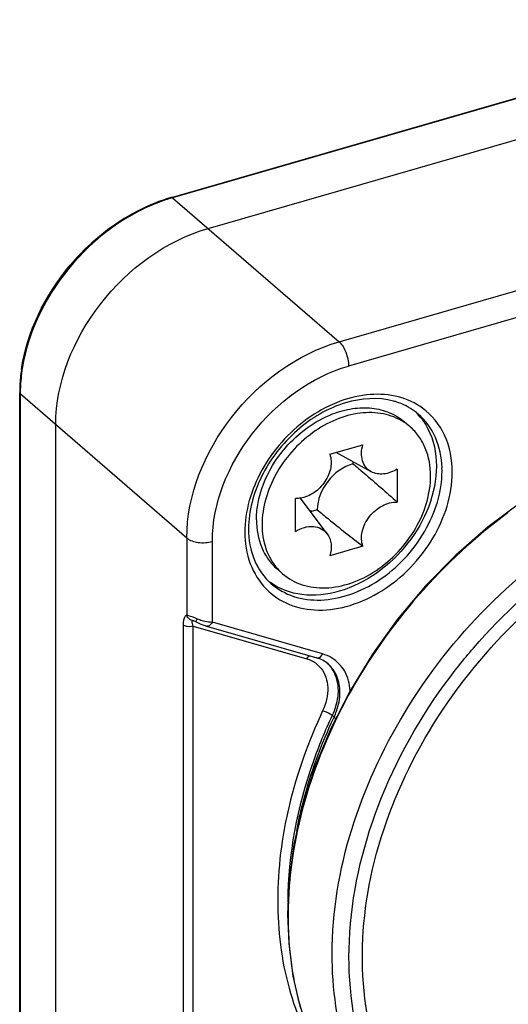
# Model space of a CAD drawing. Header units: millimetres. Extents: x 0 to 420, y 0 to 297.
# Tile 320 of 502: x 367.87 to 369.18, y 136.16 to 138.8. Entities that reach past the tile are written whole.
import ezdxf

# ---------------------------------------------------------------- set-up
doc = ezdxf.new("R2010")
doc.units = ezdxf.units.MM
doc.header["$LTSCALE"] = 23.1
doc.layers.get('0').update_dxf_attribs({"linetype": 'CONTINUOUS'})

msp = doc.modelspace()

# ---------------------------------------------------------------- linework, layer by layer
at = {"color": 7, "linetype": 'CONTINUOUS'}
for p, q in [((368.2793, 138.3217), (369.9247, 138.7967)), ((369.9275, 138.7958), (368.282, 138.3208)), ((368.377, 138.2385), (370.0225, 138.7135)), ((368.2792, 138.3217), (368.2455, 138.3106)), ((368.282, 138.3208), (368.727, 137.9354)), ((368.1987, 138.2904), (368.1529, 138.2651)), ((368.2455, 138.3106), (368.1987, 138.2904)), ((368.1529, 138.2651), (368.1086, 138.2349)), ((368.1086, 138.2349), (368.0666, 138.2003)), ((368.0666, 138.2003), (368.0275, 138.1616)), ((368.727, 137.9354), (369.6355, 138.1977)), ((368.0275, 138.1616), (367.9919, 138.1196)), ((367.9919, 138.1196), (367.9603, 138.0747)), ((369.5202, 138.0922), (368.752, 137.8705)), ((367.9603, 138.0747), (367.9331, 138.0276)), ((367.9331, 138.0276), (367.9107, 137.9791)), ((367.9107, 137.9791), (367.8934, 137.9298)), ((367.8934, 137.9298), (367.8815, 137.8804)), ((367.8815, 137.8804), (367.875, 137.8317)), ((367.875, 137.8317), (367.8737, 137.7988)), ((367.8737, 135.7203), (367.8737, 137.7988)), ((368.32, 137.4109), (367.875, 137.7963)), ((367.875, 137.7963), (367.875, 135.7178)), ((367.97, 135.6355), (367.97, 137.714)), ((368.9014, 137.7213), (368.9164, 137.7084)), ((368.7019, 137.6347), (368.7904, 137.6603)), ((368.8124, 137.5882), (368.7188, 137.6396)), ((368.7638, 137.6149), (368.7638, 137.6093)), ((368.8819, 137.5952), (368.8819, 137.5067)), ((369.0018, 137.5904), (369.0016, 137.5987)), ((368.6105, 137.4284), (368.6105, 137.5169)), ((368.6949, 137.4224), (368.6233, 137.5176)), ((369.2161, 137.5083), (369.1253, 137.4405)), ((368.6685, 137.4865), (368.6506, 137.4813)), ((369.1253, 137.4405), (369.0389, 137.365)), ((368.32, 137.4109), (368.32, 137.2048)), ((368.3883, 137.186), (368.3883, 137.4017)), ((368.7904, 137.3889), (368.7019, 137.3633)), ((369.0389, 137.365), (368.958, 137.2827)), ((368.561, 137.3283), (368.576, 137.3153)), ((368.958, 137.2827), (368.8832, 137.1942)), ((368.3374, 137.1901), (368.3375, 137.1901)), ((368.3375, 137.1901), (368.3383, 137.1898)), ((368.3383, 137.1898), (368.3397, 137.1892)), ((368.3397, 137.1892), (368.3415, 137.1884)), ((368.3415, 137.1884), (368.3435, 137.1874)), ((368.3435, 137.1874), (368.3448, 137.1868)), ((368.3448, 137.1868), (368.3487, 137.1848)), ((368.3487, 137.1848), (368.3571, 137.181)), ((368.6827, 137.101), (368.3883, 137.186)), ((368.8832, 137.1942), (368.8157, 137.1005)), ((368.31, 137.1788), (368.31, 135.5819)), ((368.3373, 137.1751), (368.6404, 137.0876)), ((368.3373, 135.5782), (368.3373, 137.1751)), ((368.3571, 137.181), (368.3657, 137.1777)), ((368.3657, 137.1777), (368.3728, 137.1754)), ((368.3729, 137.1754), (368.3728, 137.1754)), ((368.3728, 137.1754), (368.6671, 137.0904)), ((368.8157, 137.1005), (368.756, 137.0027)), ((368.756, 137.0027), (368.7046, 136.9018)), ((368.7132, 136.9317), (368.7082, 136.936)), ((368.7046, 136.9018), (368.6623, 136.799)), ((368.6623, 136.799), (368.6294, 136.6952)), ((368.6294, 136.6952), (368.6062, 136.5917)), ((368.6062, 136.5917), (368.5928, 136.4896)), ((368.5928, 136.4896), (368.5891, 136.4043)), ((368.5891, 136.4043), (368.5921, 136.3273)), ((368.5904, 136.4042), (368.5904, 136.4018)), ((368.5905, 136.4042), (368.5904, 136.4018)), ((368.5921, 136.3273), (368.6034, 136.2398)), ((368.6034, 136.2398), (368.623, 136.1558))]:
    msp.add_line(p, q, dxfattribs=at)
for centre, radius, start, end in [((368.4089, 137.8731), 0.467, 106.7216, 108.2344), ((368.4116, 137.8725), 0.4667, 106.3973, 108.5163), ((368.411, 137.8745), 0.4646, 106.3987, 108.5272), ((368.4063, 137.8817), 0.4581, 106.1027, 106.7188), ((368.4086, 137.8823), 0.4564, 106.1022, 106.3906), ((368.408, 137.8843), 0.4543, 106.1022, 106.3918), ((368.3183, 137.797), 0.4447, 171.7103, 177.2609), ((368.3141, 137.7949), 0.4391, 173.4678, 176.9528), ((368.3129, 137.7948), 0.4379, 173.4731, 176.9386), ((368.2887, 137.7987), 0.415, 177.292, 179.9891), ((368.2914, 137.7961), 0.4164, 176.9591, 179.6496), ((368.2895, 137.7961), 0.4145, 176.9455, 179.648), ((368.2799, 137.7963), 0.4049, 179.6605, 179.9998), ((368.2781, 137.7963), 0.4031, 179.659, 179.9998), ((368.8243, 137.6006), 0.1828, 73.215, 74.8335), ((368.8111, 137.6258), 0.1714, 37.4944, 44.8194), ((368.8196, 137.5964), 0.1479, 56.8211, 57.7117), ((368.8201, 137.5972), 0.1471, 49.1241, 56.8228), ((368.6207, 137.5979), 0.1188, 284.02, 286.1058), ((368.7542, 137.4267), 0.2793, 178.122, 179.9945), ((368.6722, 137.4263), 0.1469, 221.4041, 229.1018), ((368.6418, 137.43), 0.1698, 233.3526, 234.5751), ((367.9518, 136.1773), 1.092, 68.7458, 69.072), ((368.4558, 137.1459), 0.1187, 155.5572, 157.0009), ((368.4018, 137.3397), 0.1544, 249.4787, 252.1178), ((368.4036, 137.3449), 0.1599, 252.0997, 254.6856), ((368.6185, 137.0118), 0.0789, 62.5404, 73.9411), ((368.6205, 137.0157), 0.0745, 50.9776, 62.5048), ((368.621, 137.0166), 0.0736, 39.1148, 50.867), ((368.6368, 137.0146), 0.0847, 44.5823, 46.9026)]:
    msp.add_arc(centre, radius, start, end, dxfattribs=at)
for points, knots in [([(367.8783, 137.8612), (367.893, 137.9628), (367.9889, 138.1576), (368.1648, 138.2844), (368.2628, 138.3167)], [0, 0, 0, 0, 0.498811, 1, 1, 1, 1]), ([(368.2792, 138.3217), (368.2797, 138.3219), (368.2808, 138.3218), (368.2816, 138.3212), (368.282, 138.3208)], [0, 0, 0, 0, 0.439474, 1, 1, 1, 1]), ([(368.2634, 138.315), (368.1632, 138.2814), (367.9845, 138.15), (367.8897, 137.9487), (367.8778, 137.8448)], [0, 0, 0, 0, 0.502673, 1, 1, 1, 1]), ([(368.2634, 138.315), (368.1631, 138.2814), (367.9844, 138.15), (367.8897, 137.9485), (367.8778, 137.8446)], [0, 0, 0, 0, 0.502704, 1, 1, 1, 1]), ([(367.97, 137.714), (367.97, 137.8285), (368.0647, 138.0597), (368.2644, 138.206), (368.377, 138.2385)], [0, 0, 0, 0, 0.494087, 1, 1, 1, 1]), ([(368.32, 137.4109), (368.32, 137.5254), (368.4147, 137.7565), (368.6144, 137.9029), (368.727, 137.9354)], [0, 0, 0, 0, 0.494087, 1, 1, 1, 1]), ([(368.727, 137.9354), (368.7354, 137.9282), (368.7468, 137.9063), (368.752, 137.883), (368.752, 137.8705)], [0, 0, 0, 0, 0.467707, 1, 1, 1, 1]), ([(368.3883, 137.4017), (368.3883, 137.5041), (368.473, 137.7106), (368.6514, 137.8414), (368.752, 137.8705)], [0, 0, 0, 0, 0.494087, 1, 1, 1, 1]), ([(367.875, 137.7963), (367.8746, 137.7966), (367.874, 137.7973), (367.8737, 137.7983), (367.8737, 137.7988)], [0, 0, 0, 0, 0.537104, 1, 1, 1, 1]), ([(367.875, 137.7963), (367.8746, 137.7966), (367.874, 137.7974), (367.8737, 137.7983), (367.8737, 137.7988)], [0, 0, 0, 0, 0.538477, 1, 1, 1, 1]), ([(368.9497, 137.758), (368.9306, 137.7719), (368.885, 137.7929), (368.8076, 137.7983), (368.7266, 137.7793), (368.6212, 137.7236), (368.5166, 137.6117), (368.4769, 137.4936), (368.4751, 137.4359)], [0, 0, 0, 0, 0.105089, 0.217335, 0.339381, 0.470435, 0.743051, 1, 1, 1, 1]), ([(368.8722, 137.777), (368.831, 137.7881), (368.7333, 137.7806), (368.6291, 137.7177), (368.5589, 137.6428), (368.5055, 137.5578), (368.4849, 137.4833), (368.4849, 137.4354)], [0, 0, 0, 0, 0.221434, 0.4797, 0.61606, 0.751109, 1, 1, 1, 1]), ([(368.9384, 137.7422), (368.9253, 137.7535), (368.9049, 137.766), (368.8829, 137.7738), (368.8771, 137.7756)], [0, 0, 0, 0, 0.743522, 1, 1, 1, 1]), ([(368.5125, 137.5156), (368.5241, 137.5657), (368.5749, 137.6601), (368.6611, 137.7239), (368.709, 137.7425)], [0, 0, 0, 0, 0.499991, 1, 1, 1, 1]), ([(368.8987, 137.7215), (368.8824, 137.7318), (368.8442, 137.7464), (368.781, 137.7475), (368.7157, 137.7293), (368.6534, 137.6936), (368.5986, 137.6433), (368.5429, 137.5648), (368.521, 137.493), (368.521, 137.4468)], [0, 0, 0, 0, 0.105456, 0.218655, 0.341627, 0.473134, 0.609596, 0.746247, 1, 1, 1, 1]), ([(368.709, 137.7425), (368.7263, 137.7492), (368.7611, 137.7588), (368.8137, 137.7605), (368.862, 137.7485), (368.8896, 137.7315), (368.9014, 137.7213)], [0, 0, 0, 0, 0.273881, 0.529686, 0.769567, 1, 1, 1, 1]), ([(369.0017, 137.5988), (369.0008, 137.6264), (368.9902, 137.6803), (368.9579, 137.7253), (368.9384, 137.7422)], [0, 0, 0, 0, 0.51859, 1, 1, 1, 1]), ([(369.0292, 137.5867), (369.0292, 137.6204), (369.0173, 137.6865), (368.9748, 137.7397), (368.9497, 137.758)], [0, 0, 0, 0, 0.520289, 1, 1, 1, 1]), ([(368.947, 137.7301), (368.9535, 137.7216), (368.9775, 137.6836), (368.9868, 137.6374), (368.9868, 137.6034)], [0, 0, 0, 0, 0.239274, 1, 1, 1, 1]), ([(368.9713, 137.5768), (368.9713, 137.6021), (368.9648, 137.6401), (368.9411, 137.6831), (368.9252, 137.7008), (368.9164, 137.7084)], [0, 0, 0, 0, 0.518318, 0.761979, 1, 1, 1, 1]), ([(368.8125, 137.5882), (368.807, 137.5912), (368.797, 137.5996), (368.788, 137.6175), (368.7856, 137.6386), (368.7882, 137.6531), (368.7904, 137.6603)], [0, 0, 0, 0, 0.229498, 0.466171, 0.721774, 1, 1, 1, 1]), ([(368.7019, 137.6347), (368.7061, 137.6236), (368.7071, 137.5968), (368.6908, 137.5599), (368.6619, 137.5304), (368.6361, 137.5194), (368.6233, 137.5175)], [0, 0, 0, 0, 0.227, 0.484775, 0.751884, 1, 1, 1, 1]), ([(368.7638, 137.6093), (368.7374, 137.6017), (368.6907, 137.5674), (368.6685, 137.5133), (368.6685, 137.4865)], [0, 0, 0, 0, 0.505913, 1, 1, 1, 1]), ([(368.7638, 137.6093), (368.7737, 137.601), (368.8135, 137.5674), (368.8529, 137.5332), (368.8819, 137.5067)], [0, 0, 0, 0, 0.24752, 1, 1, 1, 1]), ([(368.532, 137.2748), (368.5494, 137.257), (368.5935, 137.2279), (368.6738, 137.2136), (368.76, 137.2276), (368.8741, 137.2816), (368.9876, 137.3987), (369.0292, 137.5254), (369.0292, 137.5867)], [0, 0, 0, 0, 0.104781, 0.215355, 0.336045, 0.466895, 0.741638, 1, 1, 1, 1]), ([(368.5456, 137.2886), (368.5629, 137.2736), (368.6055, 137.25), (368.6802, 137.2411), (368.7592, 137.2571), (368.8626, 137.3096), (368.9648, 137.4184), (369.0018, 137.5344), (369.0018, 137.5904)], [0, 0, 0, 0, 0.104878, 0.216379, 0.337976, 0.4692, 0.743068, 1, 1, 1, 1]), ([(368.9868, 137.6034), (368.9868, 137.5303), (368.9264, 137.3828), (368.7989, 137.2893), (368.727, 137.2686)], [0, 0, 0, 0, 0.494087, 1, 1, 1, 1]), ([(368.8819, 137.5952), (368.871, 137.5884), (368.8478, 137.5791), (368.8223, 137.5828), (368.8125, 137.5882)], [0, 0, 0, 0, 0.535507, 1, 1, 1, 1]), ([(368.576, 137.3153), (368.591, 137.3023), (368.6279, 137.2818), (368.6926, 137.2741), (368.761, 137.288), (368.8275, 137.3217), (368.8866, 137.3721), (368.9471, 137.4529), (368.9713, 137.5282), (368.9713, 137.5768)], [0, 0, 0, 0, 0.10469, 0.21599, 0.337371, 0.46836, 0.60546, 0.743529, 1, 1, 1, 1]), ([(368.506, 137.4598), (368.506, 137.4644), (368.5066, 137.4831), (368.5094, 137.5018), (368.5125, 137.5156)], [0, 0, 0, 0, 0.243861, 1, 1, 1, 1]), ([(368.6233, 137.5175), (368.6222, 137.5174), (368.6179, 137.5169), (368.6136, 137.5167), (368.6105, 137.5169)], [0, 0, 0, 0, 0.255353, 1, 1, 1, 1]), ([(368.7904, 137.3889), (368.7859, 137.4011), (368.7856, 137.4307), (368.8022, 137.4633), (368.8231, 137.4851), (368.8468, 137.5014), (368.8683, 137.5074), (368.8819, 137.5067)], [0, 0, 0, 0, 0.229925, 0.492177, 0.62798, 0.760469, 1, 1, 1, 1]), ([(369.1787, 137.4788), (369.0045, 137.3502), (368.7188, 137.0259), (368.5911, 136.6065), (368.5904, 136.4042)], [0, 0, 0, 0, 0.517052, 1, 1, 1, 1]), ([(368.6685, 137.4865), (368.6784, 137.4782), (368.7185, 137.445), (368.7592, 137.4125), (368.7904, 137.3889)], [0, 0, 0, 0, 0.247792, 1, 1, 1, 1]), ([(368.506, 137.4598), (368.506, 137.4345), (368.5125, 137.3965), (368.5362, 137.3535), (368.5522, 137.3359), (368.561, 137.3283)], [0, 0, 0, 0, 0.518319, 0.761979, 1, 1, 1, 1]), ([(368.521, 137.4468), (368.521, 137.4249), (368.5272, 137.3823), (368.5485, 137.3444), (368.562, 137.3291)], [0, 0, 0, 0, 0.518833, 1, 1, 1, 1]), ([(368.7082, 136.2994), (368.7084, 136.5234), (368.8627, 136.9856), (369.2011, 137.3259), (369.4048, 137.4489)], [0, 0, 0, 0, 0.48493, 1, 1, 1, 1]), ([(368.4749, 137.4267), (368.4749, 137.3981), (368.4835, 137.3422), (368.5134, 137.2937), (368.532, 137.2748)], [0, 0, 0, 0, 0.519449, 1, 1, 1, 1]), ([(368.4849, 137.4354), (368.4849, 137.4069), (368.4939, 137.3518), (368.5262, 137.3055), (368.5456, 137.2886)], [0, 0, 0, 0, 0.524994, 1, 1, 1, 1]), ([(368.6105, 137.4284), (368.6178, 137.433), (368.6332, 137.4401), (368.6574, 137.4432), (368.6795, 137.4375), (368.6908, 137.4279), (368.6949, 137.4224)], [0, 0, 0, 0, 0.281703, 0.539416, 0.774577, 1, 1, 1, 1]), ([(368.6949, 137.4224), (368.7007, 137.4147), (368.7079, 137.3945), (368.7051, 137.3737), (368.7019, 137.3633)], [0, 0, 0, 0, 0.469288, 1, 1, 1, 1]), ([(368.32, 137.4109), (368.3282, 137.4038), (368.3523, 137.397), (368.3761, 137.3982), (368.3883, 137.4017)], [0, 0, 0, 0, 0.46098, 1, 1, 1, 1]), ([(369.0232, 137.0392), (369.0478, 137.0719), (369.1506, 137.1974), (369.2738, 137.3062), (369.3745, 137.374)], [0, 0, 0, 0, 0.252005, 1, 1, 1, 1]), ([(369.6976, 135.6153), (369.5958, 135.5894), (369.3911, 135.5687), (369.1016, 135.6563), (368.8867, 135.8603), (368.7808, 136.1469), (368.7884, 136.4741), (368.9396, 136.9207), (369.1906, 137.2082), (369.3924, 137.3441)], [0, 0, 0, 0, 0.122451, 0.234179, 0.342069, 0.455401, 0.58011, 0.716281, 1, 1, 1, 1]), ([(368.727, 137.2686), (368.6951, 137.2593), (368.6303, 137.2517), (368.5678, 137.2742), (368.5433, 137.2916)], [0, 0, 0, 0, 0.525466, 1, 1, 1, 1]), ([(368.32, 137.2048), (368.3183, 137.2043), (368.3104, 137.1978), (368.31, 137.1867), (368.31, 137.1788)], [0, 0, 0, 0, 0.181035, 1, 1, 1, 1]), ([(368.32, 137.2048), (368.3214, 137.2045), (368.3289, 137.2025), (368.336, 137.1995), (368.3419, 137.1973)], [0, 0, 0, 0, 0.18294, 1, 1, 1, 1]), ([(368.335, 137.1824), (368.3347, 137.1833), (368.3342, 137.1857), (368.3335, 137.1892), (368.3348, 137.1903)], [0, 0, 0, 0, 0.358294, 1, 1, 1, 1]), ([(368.3348, 137.1903), (368.3351, 137.1905), (368.336, 137.1905), (368.3369, 137.1903), (368.3374, 137.1901)], [0, 0, 0, 0, 0.355533, 1, 1, 1, 1]), ([(368.3448, 137.1868), (368.3443, 137.187), (368.3457, 137.1896), (368.3459, 137.191), (368.3465, 137.1923)], [0, 0, 0, 0, 0.259834, 1, 1, 1, 1]), ([(368.3613, 137.1906), (368.3637, 137.19), (368.3725, 137.1878), (368.3816, 137.1864), (368.3883, 137.186)], [0, 0, 0, 0, 0.266163, 1, 1, 1, 1]), ([(368.3883, 137.186), (368.3875, 137.1843), (368.3843, 137.1789), (368.3773, 137.1742), (368.3729, 137.1754)], [0, 0, 0, 0, 0.292115, 1, 1, 1, 1]), ([(368.3373, 137.1751), (368.3301, 137.173), (368.3199, 137.1731), (368.3114, 137.1775), (368.31, 137.1788)], [0, 0, 0, 0, 0.798586, 1, 1, 1, 1]), ([(368.6671, 137.0904), (368.6684, 137.0901), (368.6753, 137.0901), (368.6804, 137.0963), (368.6827, 137.101)], [0, 0, 0, 0, 0.207464, 1, 1, 1, 1]), ([(368.7561, 137.0025), (368.7551, 137.0205), (368.7464, 137.0555), (368.7212, 137.082), (368.7068, 137.0906)], [0, 0, 0, 0, 0.517537, 1, 1, 1, 1]), ([(368.6781, 137.063), (368.6897, 137.0487), (368.7025, 137.0078), (368.692, 136.9679), (368.6829, 136.9486)], [0, 0, 0, 0, 0.462637, 1, 1, 1, 1]), ([(368.6971, 137.0741), (368.7015, 137.0697), (368.7176, 137.0493), (368.724, 137.0223), (368.724, 137.0027)], [0, 0, 0, 0, 0.239413, 1, 1, 1, 1]), ([(368.729, 136.9984), (368.729, 137.013), (368.7242, 137.0415), (368.7074, 137.0655), (368.6973, 137.0743)], [0, 0, 0, 0, 0.520071, 1, 1, 1, 1]), ([(368.967, 135.7466), (368.8932, 135.817), (368.7752, 136.0053), (368.7344, 136.3472), (368.8172, 136.7092), (368.9442, 136.9341), (369.0232, 137.0392)], [0, 0, 0, 0, 0.217986, 0.455706, 0.718672, 1, 1, 1, 1]), ([(368.724, 137.0027), (368.724, 136.9972), (368.7225, 136.9743), (368.7156, 136.9518), (368.7082, 136.936)], [0, 0, 0, 0, 0.239216, 1, 1, 1, 1]), ([(368.7132, 136.9317), (368.7157, 136.9371), (368.7245, 136.9583), (368.729, 136.9814), (368.729, 136.9984)], [0, 0, 0, 0, 0.26133, 1, 1, 1, 1]), ([(368.6829, 136.9486), (368.6446, 136.8672), (368.5852, 136.7014), (368.5526, 136.4477), (368.581, 136.2092), (368.6429, 136.0663), (368.6829, 136.0043)], [0, 0, 0, 0, 0.274617, 0.533416, 0.774416, 1, 1, 1, 1]), ([(368.7082, 136.936), (368.7066, 136.9374), (368.6988, 136.9427), (368.6901, 136.9468), (368.6829, 136.9486)], [0, 0, 0, 0, 0.217718, 1, 1, 1, 1]), ([(368.7082, 136.936), (368.6891, 136.8955), (368.6237, 136.7372), (368.59, 136.5646), (368.59, 136.4381)], [0, 0, 0, 0, 0.26133, 1, 1, 1, 1]), ([(368.6135, 136.6275), (368.6183, 136.6532), (368.6416, 136.7575), (368.6788, 136.8586), (368.7132, 136.9317)], [0, 0, 0, 0, 0.24413, 1, 1, 1, 1]), ([(368.5904, 136.4018), (368.5904, 136.3791), (368.5933, 136.2914), (368.6087, 136.2039), (368.6278, 136.1416)], [0, 0, 0, 0, 0.257886, 1, 1, 1, 1]), ([(368.8758, 135.7947), (368.8205, 135.8615), (368.7333, 136.0244), (368.7081, 136.2061), (368.7082, 136.2994)], [0, 0, 0, 0, 0.481487, 1, 1, 1, 1])]:
    msp.add_open_spline(points, degree=3, knots=knots, dxfattribs=at)
for points in [[(368.3284, 137.193), (368.3244, 137.1957), (368.3213, 137.2001), (368.32, 137.2048)], [(368.3348, 137.1903), (368.3325, 137.1908), (368.3303, 137.1917), (368.3284, 137.193)], [(368.3373, 137.1751), (368.3364, 137.1775), (368.3356, 137.1799), (368.335, 137.1824)], [(368.6404, 137.0876), (368.642, 137.0909), (368.6443, 137.0941), (368.6473, 137.0962)], [(368.6973, 137.0743), (368.6887, 137.0817), (368.6781, 137.0873), (368.6671, 137.0904)], [(368.7068, 137.0906), (368.6993, 137.0951), (368.6911, 137.0986), (368.6827, 137.101)], [(368.7132, 136.9317), (368.7147, 136.9304), (368.7163, 136.9292), (368.718, 136.9282)]]:
    msp.add_open_spline(points, degree=3, dxfattribs=at)

doc.saveas('drawing.dxf')
